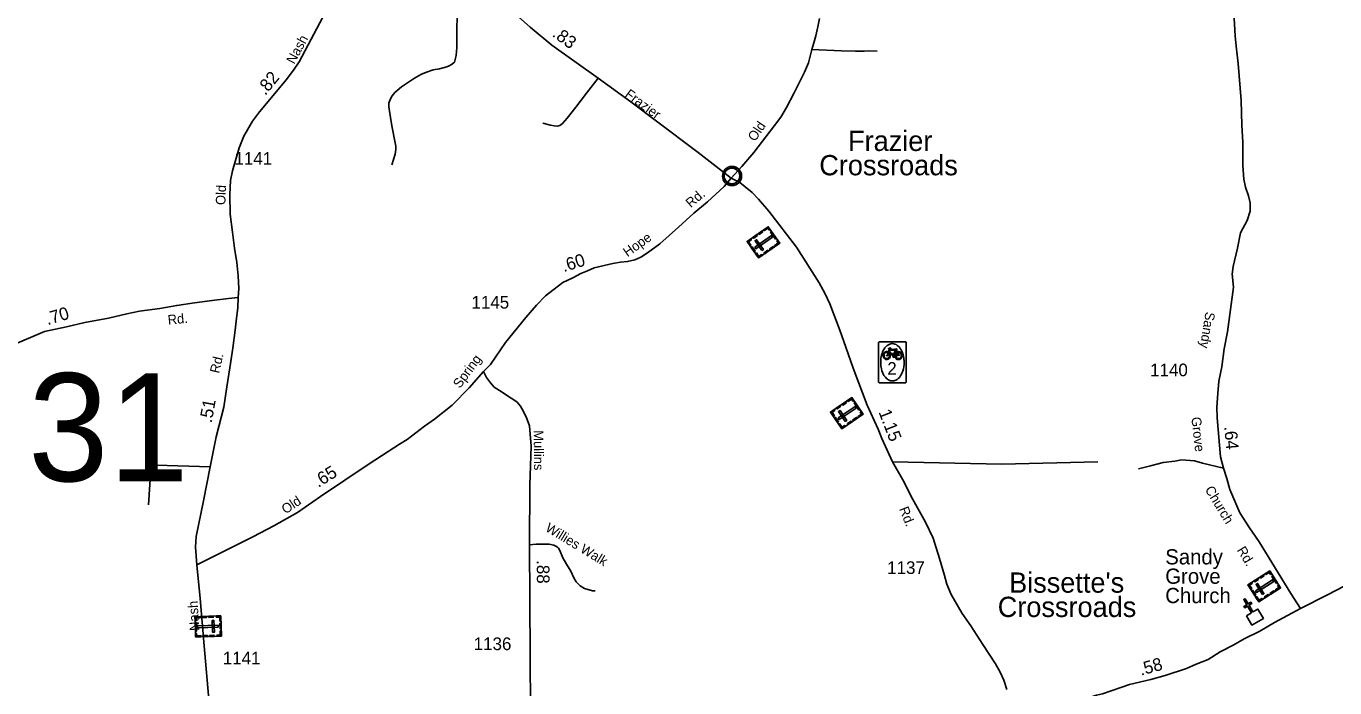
# Model space of a CAD drawing. Extents: x 2220236 to 2384410, y 720751 to 894131.
# Drawn here: x 2248753 to 2261666, y 769854 to 776386 of the extents above; entities that cross this region are included whole.
import ezdxf

# ---------------------------------------------------------------- set-up
doc = ezdxf.new("R2010")
doc.units = 0
doc.layers.add('Default', color=7, linetype='Continuous')

msp = doc.modelspace()

# ---------------------------------------------------------------- linework, layer by layer
at = {"layer": 'Default'}
for points in [[(2252290, 777624), (2252188, 777438), (2252085, 777242), (2251849, 776795), (2251711, 776530), (2251448, 776034), (2251392, 775951), (2251317, 775855), (2251158, 775661), (2251054, 775541), (2250987, 775447), (2250899, 775300), (2250856, 775184), (2250788, 774959), (2250769, 774864), (2250762, 774723), (2250766, 774531), (2250788, 774353), (2250809, 774194), (2250831, 774054), (2250844, 773920), (2250851, 773797), (2250845, 773706)], [(2252290, 777624), (2252502, 777434), (2252937, 777049), (2253013, 776982), (2253181, 776841), (2253471, 776602), (2253725, 776377), (2253941, 776199), (2254396, 775874), (2254721, 775638), (2254973, 775447), (2255383, 775140), (2255711, 774887)], [(2253013, 776982), (2253003, 776308), (2253002, 776176), (2252997, 776096), (2252987, 776058), (2252978, 776032), (2252950, 776008), (2252926, 775994), (2252904, 775984), (2252832, 775965), (2252770, 775955), (2252712, 775936), (2252655, 775911), (2252583, 775873), (2252456, 775786), (2252392, 775733), (2252364, 775699), (2252343, 775663), (2252331, 775625), (2252331, 775589), (2252353, 775443), (2252363, 775387), (2252392, 775252), (2252401, 775202), (2252401, 775168), (2252393, 775124), (2252362, 775018)], [(2260660, 776695), (2260682, 776292), (2260692, 776188), (2260712, 776017), (2260742, 775651), (2260749, 775410), (2260759, 775242), (2260759, 775010), (2260769, 774876), (2260786, 774796), (2260813, 774712), (2260830, 774641), (2260830, 774561), (2260803, 774467), (2260736, 774346), (2260705, 774195), (2260662, 774014), (2260655, 773937), (2260665, 773808)], [(2255711, 774887), (2255814, 775002), (2255932, 775139), (2256138, 775406), (2256201, 775489), (2256257, 775582), (2256332, 775727), (2256434, 775931), (2256471, 776025), (2256506, 776156), (2256524, 776223), (2256544, 776292), (2256564, 776381), (2256581, 776462)], [(2257150, 776139), (2257066, 776142), (2257021, 776139), (2256936, 776141), (2256798, 776143), (2256506, 776156)], [(2253852, 775428), (2253926, 775408), (2253964, 775402), (2253997, 775399), (2254019, 775406), (2254046, 775424), (2254091, 775477), (2254175, 775587), (2254282, 775725), (2254396, 775874)], [(2253265, 772976), (2253333, 773047), (2253484, 773264), (2253684, 773511), (2253787, 773633), (2253876, 773724), (2253950, 773781), (2254047, 773854), (2254148, 773903), (2254225, 773945), (2254291, 773971), (2254359, 774001), (2254543, 774043), (2254618, 774055), (2254688, 774063), (2254758, 774079), (2254819, 774106), (2254885, 774147), (2255007, 774238), (2255190, 774402), (2255342, 774539), (2255476, 774651), (2255640, 774805), (2255711, 774887)], [(2255711, 774887), (2255796, 774843), (2255846, 774801), (2255916, 774744), (2255980, 774680), (2256081, 774560), (2256354, 774205), (2256578, 773852), (2256636, 773745), (2256682, 773644), (2256781, 773386), (2256840, 773217), (2256915, 773011), (2257053, 772646), (2257160, 772409), (2257197, 772314), (2257303, 772085), (2257402, 771906), (2257499, 771720), (2257627, 771488), (2257703, 771333), (2257765, 771131), (2257814, 770962), (2257837, 770877), (2257882, 770774), (2257988, 770588), (2258074, 770467), (2258192, 770281), (2258318, 770090), (2258365, 770007), (2258400, 769931), (2258429, 769838)], [(2261329, 770638), (2261231, 770785), (2260921, 771296), (2260823, 771435), (2260730, 771580), (2260681, 771698), (2260630, 771811), (2260601, 771921), (2260568, 772024), (2260537, 772134), (2260505, 772520), (2260502, 772625), (2260511, 772761), (2260522, 772883), (2260553, 773022), (2260575, 773200), (2260607, 773368), (2260665, 773808)], [(2247300, 773456), (2247377, 773386), (2247502, 773298), (2247596, 773248), (2247714, 773211), (2247824, 773185), (2247987, 773174), (2248157, 773167), (2248298, 773171), (2248369, 773176), (2248509, 773202), (2248596, 773227), (2248935, 773373), (2249150, 773419), (2249333, 773460), (2249566, 773504), (2249745, 773546), (2249871, 773574), (2250072, 773600), (2250239, 773629), (2250415, 773656), (2250589, 773679), (2250749, 773698), (2250845, 773706)], [(2250845, 773706), (2250840, 773605), (2250828, 773504), (2250815, 773386), (2250792, 773206), (2250763, 773013), (2250732, 772825), (2250704, 772626), (2250629, 772333), (2250567, 772035), (2250502, 771701), (2250429, 771347), (2250422, 771241), (2250438, 771068)], [(2250438, 771068), (2250988, 771344), (2251198, 771452), (2251430, 771586), (2251656, 771742), (2252136, 772064), (2252435, 772261), (2252511, 772306), (2252682, 772436), (2252782, 772505), (2252957, 772645), (2253124, 772816), (2253265, 772976)], [(2253265, 772976), (2253295, 772917), (2253336, 772864), (2253372, 772822), (2253422, 772788), (2253538, 772713), (2253584, 772685), (2253598, 772674), (2253629, 772634), (2253647, 772606), (2253687, 772530), (2253719, 772440), (2253736, 772241), (2253723, 771856), (2253718, 771266), (2253735, 768539)], [(2249960, 771662), (2249983, 772014), (2249981, 772024), (2249987, 772036), (2249995, 772046), (2250039, 772053), (2250567, 772035)], [(2257303, 772085), (2258382, 772063), (2259329, 772084)], [(2260568, 772024), (2260362, 772072), (2260281, 772094), (2260155, 772104), (2260086, 772092), (2259974, 772079), (2259848, 772046), (2259729, 772017)], [(2253718, 771266), (2253786, 771272), (2253913, 771272), (2253958, 771263), (2253980, 771251), (2253995, 771244), (2254007, 771232), (2254019, 771208), (2254047, 771137), (2254085, 771076), (2254127, 771006), (2254156, 770941), (2254180, 770900), (2254218, 770862), (2254263, 770834), (2254341, 770810), (2254369, 770813)], [(2250438, 771068), (2250468, 770737), (2250510, 770267), (2250558, 769702), (2250571, 769515), (2250574, 769405), (2250574, 769305), (2250560, 769202), (2250486, 768971), (2250426, 768829), (2250376, 768717), (2250331, 768586), (2250303, 768470), (2250283, 768373), (2250274, 768264), (2250262, 768086), (2250251, 767953), (2250245, 767842), (2250244, 767779), (2250246, 767723)], [(2261329, 770638), (2261594, 770771), (2261760, 770856)], [(2258460, 769593), (2258737, 769636), (2258924, 769671), (2259162, 769733), (2259316, 769780), (2259374, 769795), (2259640, 769885), (2259851, 769935), (2259991, 769974), (2260203, 770046), (2260298, 770086), (2260416, 770134), (2260535, 770209), (2260670, 770278), (2260772, 770339), (2260925, 770414), (2261072, 770500), (2261329, 770638)]]:
    msp.add_lwpolyline(points, dxfattribs=at)
for points in [[(2255640, 774920), (2255641, 774925), (2255643, 774932), (2255646, 774939), (2255649, 774945), (2255652, 774951), (2255656, 774956), (2255660, 774960), (2255664, 774965), (2255670, 774969), (2255675, 774973), (2255680, 774976), (2255685, 774978), (2255691, 774981), (2255696, 774982), (2255701, 774984), (2255706, 774984), (2255710, 774985), (2255716, 774985), (2255720, 774985), (2255726, 774985), (2255731, 774984), (2255736, 774983), (2255741, 774982), (2255746, 774980), (2255753, 774977), (2255759, 774973), (2255764, 774970), (2255769, 774966), (2255773, 774963), (2255777, 774958), (2255781, 774954), (2255784, 774949), (2255787, 774944), (2255789, 774939), (2255791, 774934), (2255793, 774929), (2255794, 774924), (2255795, 774918), (2255796, 774914), (2255796, 774908), (2255796, 774902), (2255795, 774896), (2255794, 774891), (2255793, 774884), (2255791, 774879), (2255789, 774874), (2255785, 774868), (2255782, 774862), (2255779, 774858), (2255774, 774853), (2255769, 774848), (2255764, 774844), (2255759, 774840), (2255755, 774838), (2255748, 774835), (2255741, 774832), (2255735, 774830), (2255728, 774829), (2255724, 774829), (2255719, 774828), (2255714, 774828), (2255709, 774829), (2255704, 774829), (2255698, 774831), (2255693, 774832), (2255688, 774834), (2255684, 774836), (2255680, 774838), (2255673, 774842), (2255667, 774847), (2255662, 774851), (2255658, 774856), (2255655, 774860), (2255652, 774864), (2255648, 774871), (2255646, 774875), (2255644, 774879), (2255642, 774887), (2255640, 774894), (2255639, 774899), (2255639, 774905), (2255639, 774910), (2255640, 774917)], [(2255980, 774098), (2255866, 774261), (2256075, 774406), (2256189, 774243)], [(2255968, 774318), (2255933, 774293), (2255926, 774303), (2255962, 774328)], [(2255942, 774204), (2255952, 774188), (2256119, 774304), (2256108, 774320)], [(2256022, 774356), (2255987, 774331), (2255980, 774340), (2256016, 774365)], [(2256094, 774379), (2256085, 774373), (2256072, 774391), (2256039, 774368), (2256033, 774377), (2256075, 774406)], [(2256147, 774284), (2256098, 774353), (2256108, 774360), (2256156, 774290)], [(2255902, 774286), (2255908, 774276), (2255882, 774258), (2255905, 774225), (2255896, 774218), (2255866, 774261)], [(2255938, 774158), (2255908, 774201), (2255917, 774207), (2255947, 774165)], [(2256013, 774170), (2256028, 774181), (2255961, 774277), (2255945, 774267)], [(2256132, 774203), (2256096, 774178), (2256090, 774188), (2256125, 774212)], [(2256170, 774270), (2256161, 774264), (2256173, 774246), (2256140, 774222), (2256146, 774213), (2256189, 774243)], [(2256016, 774122), (2256009, 774132), (2255983, 774113), (2255959, 774147), (2255950, 774140), (2255980, 774098)], [(2256076, 774165), (2256041, 774140), (2256034, 774149), (2256070, 774174)], [(2257175, 773271), (2257176, 773271), (2257209, 773271), (2257392, 773271), (2257425, 773271), (2257426, 773271), (2257427, 773271), (2257428, 773271), (2257428, 773271), (2257429, 773271), (2257430, 773270), (2257431, 773270), (2257432, 773269), (2257432, 773269), (2257433, 773267), (2257434, 773267), (2257434, 773266), (2257434, 773266), (2257435, 773265), (2257435, 773265), (2257435, 773264), (2257435, 773264), (2257436, 773263), (2257436, 773262), (2257436, 773262), (2257436, 773261), (2257436, 773228), (2257436, 772908), (2257436, 772875), (2257436, 772874), (2257436, 772873), (2257436, 772872), (2257435, 772871), (2257435, 772871), (2257434, 772869), (2257434, 772869), (2257434, 772868), (2257433, 772867), (2257432, 772867), (2257432, 772867), (2257432, 772866), (2257431, 772866), (2257431, 772866), (2257430, 772865), (2257430, 772865), (2257429, 772865), (2257428, 772864), (2257427, 772864), (2257427, 772864), (2257426, 772864), (2257426, 772864), (2257426, 772864), (2257425, 772864), (2257392, 772864), (2257209, 772864), (2257176, 772864), (2257175, 772864), (2257175, 772864), (2257174, 772864), (2257173, 772864), (2257172, 772865), (2257172, 772865), (2257171, 772865), (2257170, 772865), (2257170, 772866), (2257169, 772866), (2257169, 772867), (2257168, 772867), (2257168, 772867), (2257168, 772868), (2257167, 772868), (2257167, 772869), (2257167, 772869), (2257167, 772869), (2257166, 772870), (2257166, 772870), (2257166, 772871), (2257166, 772871), (2257166, 772872), (2257165, 772872), (2257165, 772872), (2257165, 772872), (2257165, 772873), (2257165, 772873), (2257165, 772873), (2257165, 772873), (2257165, 772873), (2257165, 772874), (2257165, 772874), (2257165, 772875), (2257165, 772908), (2257165, 773228), (2257165, 773261), (2257165, 773262), (2257165, 773263), (2257165, 773263), (2257166, 773264), (2257166, 773265), (2257167, 773266), (2257167, 773267), (2257167, 773267), (2257168, 773268), (2257169, 773269), (2257170, 773270), (2257170, 773270), (2257171, 773270), (2257171, 773270), (2257172, 773271), (2257172, 773271), (2257173, 773271), (2257174, 773271), (2257175, 773271)], [(2257300, 772884), (2257296, 772884), (2257291, 772884), (2257281, 772886), (2257270, 772890), (2257264, 772893), (2257258, 772896), (2257253, 772900), (2257245, 772906), (2257231, 772920), (2257217, 772938), (2257206, 772961), (2257197, 772982), (2257192, 773002), (2257187, 773033), (2257185, 773057), (2257185, 773069), (2257185, 773078), (2257185, 773084), (2257186, 773093), (2257187, 773108), (2257190, 773122), (2257192, 773132), (2257193, 773137), (2257196, 773147), (2257198, 773155), (2257206, 773176), (2257216, 773194), (2257227, 773210), (2257236, 773222), (2257248, 773232), (2257257, 773238), (2257261, 773241), (2257267, 773244), (2257275, 773248), (2257286, 773250), (2257295, 773252), (2257303, 773252), (2257314, 773251), (2257325, 773248), (2257338, 773242), (2257349, 773235), (2257359, 773227), (2257370, 773216), (2257378, 773205), (2257387, 773191), (2257394, 773177), (2257401, 773160), (2257407, 773142), (2257411, 773125), (2257414, 773108), (2257415, 773094), (2257416, 773086), (2257417, 773067), (2257416, 773046), (2257413, 773023), (2257409, 773002), (2257403, 772981), (2257395, 772961), (2257386, 772943), (2257377, 772930), (2257369, 772919), (2257357, 772907), (2257347, 772899), (2257336, 772892), (2257324, 772887), (2257317, 772885), (2257313, 772885), (2257310, 772884), (2257306, 772884)], [(2257320, 773198), (2257344, 773201), (2257346, 773199), (2257344, 773195), (2257338, 773194), (2257337, 773190), (2257347, 773173), (2257361, 773174), (2257374, 773171), (2257386, 773163), (2257391, 773154), (2257394, 773149), (2257395, 773142), (2257396, 773133), (2257395, 773125), (2257393, 773118), (2257389, 773112), (2257386, 773106), (2257379, 773101), (2257373, 773097), (2257364, 773095), (2257359, 773095), (2257348, 773097), (2257342, 773100), (2257338, 773103), (2257333, 773110), (2257330, 773116), (2257325, 773128), (2257324, 773134), (2257331, 773128), (2257337, 773119), (2257341, 773112), (2257347, 773108), (2257355, 773105), (2257361, 773105), (2257369, 773106), (2257377, 773111), (2257382, 773116), (2257386, 773123), (2257388, 773133), (2257387, 773141), (2257386, 773148), (2257382, 773154), (2257378, 773158), (2257373, 773163), (2257367, 773165), (2257357, 773167), (2257351, 773167), (2257368, 773138), (2257331, 773128), (2257324, 773134), (2257358, 773140), (2257344, 773164), (2257334, 773154), (2257331, 773135), (2257324, 773134), (2257324, 773142), (2257327, 773153), (2257333, 773161), (2257341, 773170), (2257336, 773181), (2257317, 773133), (2257324, 773134), (2257325, 773128), (2257317, 773127), (2257318, 773122), (2257323, 773119), (2257311, 773116), (2257308, 773120), (2257312, 773122), (2257268, 773173), (2257266, 773169), (2257272, 773160), (2257276, 773152), (2257279, 773144), (2257280, 773136), (2257280, 773129), (2257278, 773119), (2257273, 773110), (2257266, 773103), (2257258, 773098), (2257248, 773096), (2257241, 773096), (2257234, 773096), (2257222, 773104), (2257218, 773108), (2257212, 773119), (2257210, 773132), (2257210, 773141), (2257212, 773149), (2257216, 773156), (2257220, 773162), (2257226, 773168), (2257231, 773171), (2257238, 773173), (2257245, 773174), (2257260, 773172), (2257264, 773164), (2257259, 773145), (2257253, 773135), (2257244, 773131), (2257241, 773134), (2257255, 773149), (2257258, 773163), (2257255, 773164), (2257249, 773166), (2257239, 773166), (2257234, 773165), (2257226, 773160), (2257219, 773151), (2257216, 773141), (2257218, 773131), (2257220, 773121), (2257224, 773114), (2257229, 773110), (2257236, 773106), (2257243, 773105), (2257251, 773105), (2257258, 773109), (2257265, 773115), (2257269, 773123), (2257272, 773129), (2257272, 773137), (2257271, 773144), (2257268, 773154), (2257260, 773172), (2257268, 773194), (2257273, 773188), (2257270, 773180), (2257306, 773140), (2257305, 773145), (2257301, 773151), (2257303, 773153), (2257313, 773153), (2257311, 773145), (2257312, 773140), (2257331, 773188), (2257273, 773188), (2257268, 773194), (2257261, 773201), (2257267, 773208), (2257282, 773210), (2257288, 773205), (2257285, 773201), (2257276, 773202), (2257269, 773200), (2257271, 773199), (2257274, 773199), (2257273, 773196), (2257332, 773195), (2257332, 773197)], [(2256800, 772412), (2256689, 772577), (2256901, 772719), (2257012, 772554)], [(2256792, 772633), (2256756, 772608), (2256750, 772618), (2256786, 772642)], [(2256847, 772669), (2256811, 772645), (2256805, 772655), (2256841, 772679)], [(2256919, 772692), (2256910, 772685), (2256897, 772703), (2256864, 772681), (2256858, 772690), (2256901, 772719)], [(2256970, 772595), (2256923, 772666), (2256932, 772672), (2256980, 772601)], [(2256725, 772601), (2256732, 772592), (2256705, 772574), (2256728, 772540), (2256718, 772534), (2256689, 772577)], [(2256759, 772473), (2256730, 772516), (2256740, 772523), (2256769, 772480)], [(2256764, 772519), (2256774, 772503), (2256943, 772616), (2256932, 772632)], [(2256834, 772484), (2256850, 772494), (2256784, 772592), (2256768, 772581)], [(2256954, 772515), (2256918, 772491), (2256911, 772500), (2256947, 772524)], [(2256993, 772581), (2256984, 772575), (2256996, 772557), (2256962, 772534), (2256969, 772525), (2257012, 772554)], [(2256836, 772436), (2256830, 772445), (2256803, 772427), (2256781, 772461), (2256772, 772455), (2256800, 772412)], [(2256898, 772477), (2256862, 772453), (2256856, 772463), (2256892, 772487)], [(2260916, 770704), (2260809, 770872), (2261024, 771008), (2261131, 770840)], [(2260969, 770960), (2260933, 770937), (2260927, 770946), (2260963, 770969)], [(2261042, 770980), (2261032, 770974), (2261020, 770993), (2260986, 770971), (2260980, 770980), (2261024, 771008)], [(2261091, 770883), (2261045, 770954), (2261055, 770960), (2261100, 770889)], [(2260846, 770895), (2260852, 770885), (2260825, 770868), (2260847, 770834), (2260837, 770828), (2260809, 770872)], [(2260914, 770924), (2260877, 770901), (2260871, 770911), (2260908, 770934)], [(2260882, 770811), (2260892, 770796), (2261064, 770904), (2261053, 770920)], [(2260952, 770775), (2260967, 770785), (2260904, 770884), (2260889, 770874)], [(2261113, 770868), (2261104, 770862), (2261115, 770843), (2261081, 770822), (2261087, 770812), (2261131, 770840)], [(2260795, 770566), (2260844, 770595), (2260806, 770661), (2260778, 770645), (2260770, 770658), (2260798, 770674), (2260768, 770726), (2260781, 770734), (2260812, 770682), (2260839, 770698), (2260847, 770685), (2260820, 770669), (2260858, 770603), (2260908, 770632), (2260961, 770539), (2260848, 770474)], [(2260876, 770766), (2260849, 770810), (2260858, 770816), (2260886, 770772)], [(2260953, 770727), (2260947, 770736), (2260919, 770719), (2260898, 770753), (2260888, 770747), (2260916, 770704)], [(2261015, 770767), (2260979, 770743), (2260973, 770753), (2261009, 770776)], [(2261072, 770803), (2261036, 770779), (2261029, 770789), (2261066, 770812)], [(2250673, 770564), (2250680, 770365), (2250425, 770357), (2250419, 770555)], [(2250420, 770522), (2250431, 770523), (2250430, 770545), (2250471, 770546), (2250470, 770557), (2250419, 770556)], [(2250432, 770498), (2250435, 770414), (2250423, 770413), (2250420, 770498)], [(2250647, 770454), (2250647, 770473), (2250444, 770466), (2250445, 770447)], [(2250488, 770558), (2250532, 770559), (2250532, 770548), (2250489, 770546)], [(2250556, 770560), (2250599, 770561), (2250599, 770550), (2250556, 770549)], [(2250606, 770521), (2250588, 770520), (2250592, 770403), (2250610, 770403)], [(2250630, 770563), (2250630, 770551), (2250662, 770552), (2250664, 770512), (2250675, 770512), (2250673, 770564)], [(2250675, 770490), (2250677, 770438), (2250666, 770438), (2250664, 770490)], [(2250424, 770390), (2250435, 770390), (2250436, 770368), (2250477, 770369), (2250477, 770358), (2250425, 770357)], [(2250497, 770370), (2250540, 770372), (2250541, 770360), (2250497, 770359)], [(2250563, 770372), (2250606, 770374), (2250607, 770362), (2250563, 770361)], [(2250636, 770363), (2250636, 770375), (2250668, 770376), (2250667, 770416), (2250678, 770417), (2250680, 770365)]]:
    msp.add_lwpolyline(points, close=True, dxfattribs=at)
for centre, radius in [((2255718, 774907), 94.3), ((2255717, 774908), 76.7)]:
    msp.add_circle(centre, radius, dxfattribs=at)

# ---------------------------------------------------------------- texts
for s, height, rotation, p in [('Nash', 95, 61.7878, (2251398, 776005)), ('.83', 125, 323.7133, (2253936, 776292)), ('.82', 125, 50.6983, (2251112, 775696)), ('Frazier', 95, 323.7133, (2254653, 775696)), ('Old', 95, 55.9624, (2255945, 775241)), ('Old', 95, 87.3259, (2250717, 774619)), ('Rd.', 95, 40.5776, (2255311, 774588)), ('Hope', 95, 35.4105, (2254686, 774104)), ('.60', 125, 17.4161, (2254058, 773957)), ('.70', 125, 16.3863, (2248964, 773434)), ('Rd.', 95, 5.6293, (2250154, 773439)), ('Sandy', 95, 260.6056, (2260392, 773570)), ('Rd.', 95, 76.7507, (2250656, 772953)), ('Spring', 95, 53.5912, (2253033, 772804)), ('.51', 125, 79.831, (2250583, 772464)), ('1.15', 125, 291.1815, (2257162, 772577)), ('Grove', 95, 276.5258, (2260250, 772523)), ('Mullins', 95, 270.4236, (2253761, 772396)), ('.64', 125, 274.6863, (2260575, 772432)), ('.65', 125, 31.8467, (2251635, 771827)), ('Old', 95, 33.5859, (2251312, 771566)), ('Church', 95, 301.2975, (2260381, 771812)), ('Rd.', 95, 291.5487, (2257366, 771621)), ('Willies Walk', 95, 328.7555, (2253868, 771407)), ('Rd.', 95, 301.2975, (2260697, 771214)), ('.88', 125, 270.4236, (2253791, 771114)), ('Nash', 95, 93.4072, (2250461, 770419)), ('.58', 125, 15.602, (2259753, 769973))]:
    msp.add_text(s, height=height, rotation=rotation, dxfattribs=at).set_placement(p)
for s, height, p in [('Frazier', 200, (2256863, 775154)), ('1141', 125, (2250808, 775018)), ('Crossroads', 200, (2256579, 774914)), ('1145', 125, (2253147, 773598)), ('2', 125, (2257250, 772944)), ('1140', 125, (2259844, 772930)), ('31', 1066.3, (2248772, 771894)), ('Sandy', 150, (2259993, 771072)), ('1137', 125, (2257249, 770978)), ("Bissette's", 200, (2258452, 770793)), ('Grove ', 150, (2259993, 770881)), ('Church', 150, (2259993, 770690)), ('Crossroads', 200, (2258340, 770553)), ('1136', 125, (2253169, 770226)), ('1141', 125, (2250693, 770085))]:
    msp.add_text(s, height=height, dxfattribs=at).set_placement(p)

doc.saveas('drawing.dxf')
